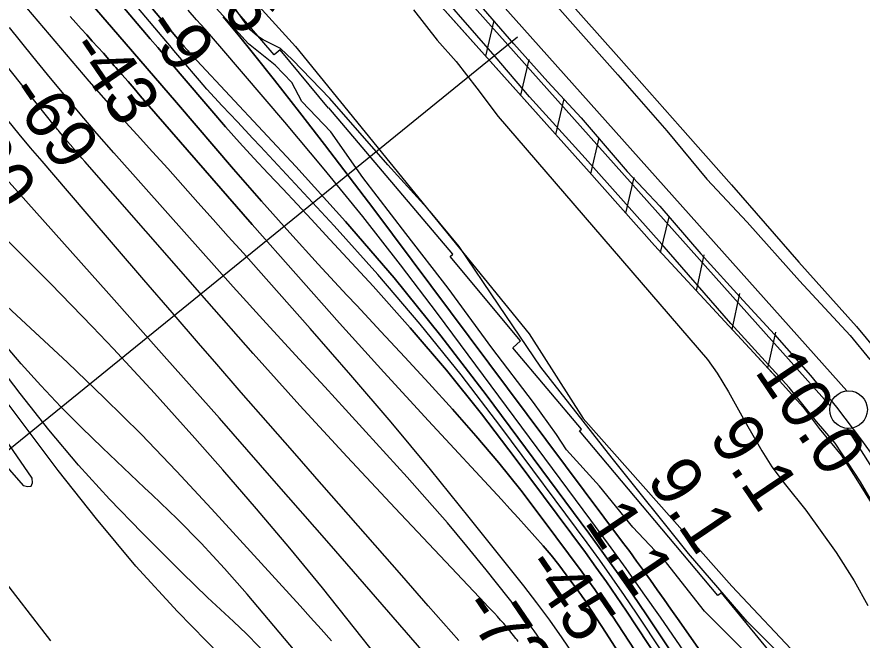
# Model space of a CAD drawing. Extents: x 3704301 to 3742427, y 506229 to 532009.
# Drawn here: x 3730964 to 3732090, y 515255 to 516084 of the extents above; entities that cross this region are included whole.
import ezdxf

# ---------------------------------------------------------------- set-up
doc = ezdxf.new("R2010")
doc.units = 0
for name, color, linetype in [('V-FLOD-BASE', 7, 'Continuous'), ('V-LEVE-TOET', 7, 'Continuous'), ('V-RAIL-TRAK', 7, 'Continuous'), ('V-RIVR-EDGE', 7, 'Continuous'), ('V-RIVR-RANG', 7, 'Continuous'), ('V-RRAP-FSHR', 7, 'Continuous'), ('V-RRAP-RVMT', 7, 'Continuous'), ('V-SITE-VEGE', 7, 'Continuous'), ('V-SURV-LINE', 7, 'Continuous'), ('V-TOPO-DPTH', 7, 'Continuous'), ('V-TOPO-MAJR', 7, 'Continuous'), ('V-TOPO-MINR', 7, 'Continuous'), ('V-TOPO-WATR', 7, 'Continuous')]:
    doc.layers.add(name, color=color, linetype=linetype)

msp = doc.modelspace()

# ---------------------------------------------------------------- linework, layer by layer
at = {"layer": 'V-FLOD-BASE'}
for points in [[(3731626, 516048.6), (3731547.9, 516139), (3731446.9, 516251), (3731367.8, 516341.1), (3731268.4, 516451.8), (3731192.6, 516535.5), (3731097.8, 516642), (3731023.3, 516724.5), (3730946.5, 516811), (3730874.2, 516891.6), (3730814.8, 516958.1), (3730712.4, 517072.4)], [(3731626, 516048.6), (3731670.9, 515997.9), (3731715.4, 515949.9), (3731776.7, 515878.6), (3731820.3, 515832.5), (3731874.8, 515769.1), (3731931.2, 515706.7), (3731972.9, 515661.5), (3732021, 515607), (3732055.4, 515565.1), (3732088.8, 515520.8), (3732111.7, 515489.2)]]:
    msp.add_lwpolyline(points, dxfattribs=at)
at = {"layer": 'V-LEVE-TOET'}
for points in [[(3731601.1, 516031.7), (3731500.4, 516147.5), (3731354.7, 516311.8), (3731255, 516421.4), (3731169.5, 516519.3), (3731090.1, 516611.7), (3731026.8, 516683.1), (3730931, 516789.4), (3730842.7, 516889.8), (3730750.2, 516989.2), (3730672.1, 517072.9)], [(3731625.6, 516164.3), (3731704.2, 516074.7), (3731764.3, 516007.3), (3731829.7, 515932.8), (3731882.7, 515868.6), (3731936.3, 515811), (3732006.1, 515732.9), (3732073.7, 515660.2), (3732100, 515628.5)], [(3732123.9, 515402.9), (3732087.6, 515465.6), (3732053.5, 515516.9), (3732028.9, 515545.8), (3731992.5, 515590.9), (3731914.8, 515676.1), (3731822.7, 515781.8), (3731720.9, 515896.5), (3731646.7, 515978.1), (3731601.1, 516031.7)]]:
    msp.add_lwpolyline(points, dxfattribs=at)
at = {"layer": 'V-RAIL-TRAK'}
msp.add_lwpolyline([(3731626.3, 516186.9), (3731693.4, 516112.1), (3731765.6, 516030.3), (3731847.4, 515937.9), (3731915.5, 515860.8), (3732005.5, 515758.1), (3732081.9, 515672.2), (3732123, 515622.9), (3732149, 515590.9), (3732171.8, 515558.9), (3732198.7, 515518.6), (3732222.3, 515478.2), (3732253.2, 515417.6), (3732283.9, 515344.9), (3732310.6, 515274.6)], dxfattribs=at)
at = {"layer": 'V-RIVR-EDGE'}
msp.add_lwpolyline([(3732104.7, 515038.1), (3732085.6, 515074.8), (3732039.5, 515121.1), (3731982.6, 515184.3), (3731940.1, 515233), (3731879.6, 515293.2), (3731829.3, 515357.6), (3731784.4, 515405.1), (3731740.1, 515459.8), (3731695.8, 515508), (3731682.7, 515528.4), (3731652.2, 515571.1), (3731596.5, 515643.9), (3731538.5, 515723.3), (3731482.2, 515796.1), (3731424.8, 515870.6), (3731382.3, 515931.4), (3731343.4, 515971.7), (3731330.2, 515997), (3731308.1, 516020.4), (3731272.7, 516048.7), (3731229.6, 516096.3)], dxfattribs=at)
at = {"layer": 'V-RIVR-RANG'}
msp.add_line((3731630.9, 516057.4), (3730698.9, 515301.5), dxfattribs=at)
at = {"layer": 'V-RRAP-FSHR'}
for p, q in [((3731588.5, 516032.3), (3731599.7, 516079.8)), ((3731635.1, 515980.1), (3731646.3, 516027.6)), ((3731681.8, 515927.9), (3731693, 515975.4)), ((3731728.4, 515875.7), (3731739.6, 515923.3)), ((3731774.8, 515823.3), (3731786.2, 515870.7)), ((3731821.2, 515770.8), (3731832.6, 515818.3)), ((3731869, 515719.7), (3731879.3, 515767.5)), ((3731916.6, 515668.4), (3731926.9, 515716.2)), ((3731964.1, 515617), (3731974.7, 515664.6))]:
    msp.add_line(p, q, dxfattribs=at)
for points in [[(3728375.2, 519413.9), (3728628.3, 519198.5), (3728935, 518889), (3729129.2, 518673.7), (3729606.2, 518118.8), (3730066.7, 517548.2), (3730245.3, 517326), (3730418.1, 517045.6), (3730846.6, 516582.7), (3731335, 516045.1), (3731646.1, 515662.6), (3731718.2, 515549.8), (3731915.9, 515326.4), (3732101.8, 515129.6), (3732254.4, 514887.2), (3732308.2, 514750.9), (3732346.4, 514649.9)], [(3728944, 519201.1), (3729180.2, 518889.5), (3729518.2, 518459.2), (3729988, 517859), (3730041, 517788.3), (3730108.9, 517706.2), (3730206.5, 517579.7), (3730263.3, 517517.6), (3730469.4, 517282.8), (3730596.8, 517146.9), (3730778.2, 516949.7), (3730825.1, 516900.5), (3730912.1, 516803.1), (3731130, 516556.6), (3731424.4, 516215.9), (3731722.4, 515882.4), (3731813, 515780.1), (3731945.6, 515637.3), (3731984.2, 515595), (3732011, 515564.7), (3732032.5, 515536.4), (3732061.7, 515501.1), (3732081.3, 515470.3), (3732103.7, 515433.9)], [(3731511.9, 516118.1), (3731722.4, 515882.4), (3731813, 515780.1), (3731945.6, 515637.3), (3731976.9, 515602.9)]]:
    msp.add_lwpolyline(points, dxfattribs=at)
at = {"layer": 'V-RRAP-RVMT'}
for p, q in [((3731306.8, 516034), (3731227.6, 516125.9)), ((3731314.8, 516040.8), (3731306.8, 516034)), ((3731379.2, 515963.1), (3731314.8, 516040.8)), ((3731379.7, 515963.5), (3731379.2, 515963.1)), ((3731544.7, 515768.4), (3731379.7, 515963.5)), ((3731541.1, 515765.3), (3731544.7, 515768.4)), ((3731634.9, 515653.1), (3731541.1, 515765.3)), ((3731624.6, 515644), (3731634.9, 515653.1)), ((3731715.9, 515535.6), (3731624.6, 515644)), ((3731713.1, 515533.3), (3731715.9, 515535.6)), ((3731897.5, 515314.3), (3731713.1, 515533.3)), ((3730937.4, 515346), (3731009.1, 515253.8)), ((3731902.3, 515317.9), (3731897.5, 515314.3)), ((3731992.1, 515208.7), (3731902.3, 515317.9))]:
    msp.add_line(p, q, dxfattribs=at)
at = {"layer": 'V-SITE-VEGE'}
for points in [[(3731315, 516042.4), (3731292.2, 516054), (3731284.7, 516058.9), (3731274.7, 516067.4), (3731246.8, 516107.4)], [(3731492.4, 516093.9), (3731523.7, 516053.6), (3731549, 516025.3), (3731576.7, 515989.4), (3731604.8, 515951.9), (3731883.8, 515628.4), (3731896.5, 515610.3), (3731911.8, 515585.1), (3731933.7, 515545.3), (3731956.2, 515506.8), (3731969.2, 515485.5), (3731987.7, 515461.5), (3732014.8, 515427.8), (3732055.2, 515371.2), (3732079, 515333.7), (3732097.1, 515301)], [(3732099.4, 515110.8), (3732088.9, 515123.1), (3732055.4, 515160.1), (3731936.3, 515279.5), (3731858.5, 515370.2), (3731756.6, 515497.2), (3731661.7, 515618.3), (3731605.7, 515700.5), (3731552.9, 515778.7), (3731514.5, 515825.2), (3731458.2, 515887.6), (3731380.8, 515975.7), (3731331.1, 516027.5), (3731315, 516042.4)]]:
    msp.add_lwpolyline(points, dxfattribs=at)
at = {"layer": 'V-SURV-LINE'}
for points in [[(3730296.8, 517571.8), (3732069.3, 515586.5)], [(3732047, 515566.5), (3730274.4, 517551.8)], [(3732157.7, 515397.9), (3732069.5, 515536.7)]]:
    msp.add_lwpolyline(points, dxfattribs=at)
msp.add_circle((3732071.5, 515561.6), 25, dxfattribs=at)
at = {"layer": 'V-TOPO-DPTH'}
for points in [[(3730966.4, 516307.2), (3731182.9, 516049.8), (3731183.8, 516048.7), (3731184.7, 516047.7), (3731185.6, 516046.7), (3731186.5, 516045.6), (3731190.5, 516040.9), (3731192.1, 516039.1), (3731193.7, 516037.2), (3731195.3, 516035.5), (3731197, 516033.7), (3731198.7, 516031.9), (3731200.4, 516030.2), (3731202, 516028.4), (3731203.7, 516026.6), (3731335.6, 515885.4), (3731401.9, 515811.9), (3731466.5, 515737), (3731528.5, 515660), (3731588.8, 515581.5), (3731725.6, 515397.1), (3731745.3, 515370.2), (3731764.7, 515343.1), (3731783.7, 515315.7), (3731802.4, 515288.2), (3732290.2, 514557.9)], [(3732290.2, 514557.9), (3731802.4, 515288.2), (3731783.7, 515315.7), (3731764.7, 515343.1), (3731745.3, 515370.2), (3731725.6, 515397.1), (3731588.8, 515581.5), (3731528.5, 515660), (3731466.5, 515737), (3731401.9, 515811.9), (3731335.6, 515885.4), (3731203.7, 516026.6), (3731202, 516028.4), (3731200.4, 516030.2), (3731198.7, 516031.9), (3731197, 516033.7), (3731195.3, 516035.5), (3731193.7, 516037.2), (3731192.1, 516039.1), (3731190.5, 516040.9), (3731186.5, 516045.6), (3731185.6, 516046.7), (3731184.7, 516047.7), (3731183.8, 516048.7), (3731182.9, 516049.8), (3730966.4, 516307.2)], [(3732007.4, 514942.3), (3731775.8, 515293.2), (3731762.5, 515312.9), (3731749.1, 515332.5), (3731735.2, 515351.9), (3731721.2, 515371.2), (3731627.8, 515497), (3731582.6, 515556), (3731536.1, 515614), (3731487.8, 515670.5), (3731438.4, 515725.9), (3731375.6, 515794), (3731356.6, 515814.6), (3731337.4, 515835.2), (3731318.1, 515855.6), (3731298.8, 515876), (3731279.6, 515896.5), (3731260.6, 515917.2), (3731242, 515938.2), (3731223.6, 515959.4), (3731181.5, 516008.7), (3731171.6, 516020.4), (3731161.6, 516032), (3731151.7, 516043.7), (3731141.8, 516055.4), (3731013.2, 516207)], [(3731013.2, 516207), (3731141.8, 516055.4), (3731151.7, 516043.7), (3731161.6, 516032), (3731171.6, 516020.4), (3731181.5, 516008.7), (3731223.6, 515959.4), (3731242, 515938.2), (3731260.6, 515917.2), (3731279.6, 515896.5), (3731298.8, 515876), (3731318.1, 515855.6), (3731337.4, 515835.2), (3731356.6, 515814.6), (3731375.6, 515794), (3731438.4, 515725.9), (3731487.8, 515670.5), (3731536.1, 515614), (3731582.6, 515556), (3731627.8, 515497), (3731721.2, 515371.2), (3731735.2, 515351.9), (3731749.1, 515332.5), (3731762.5, 515312.9), (3731775.8, 515293.2), (3732007.4, 514942.3)], [(3731830.7, 515174), (3731749.5, 515298.3), (3731741.5, 515310.2), (3731733.5, 515322), (3731725.2, 515333.6), (3731716.8, 515345.2), (3731663.6, 515416.8), (3731635, 515454.2), (3731605.8, 515490.9), (3731575.4, 515526.7), (3731544.3, 515562), (3731512.6, 515596.7), (3731480.8, 515631.3), (3731448.8, 515665.8), (3731416.6, 515700.1), (3731403.7, 515713.9), (3731365.4, 515755.3), (3731327.4, 515797), (3731289.9, 515839.2), (3731252.8, 515881.7), (3731176.5, 515970.3), (3731157, 515993), (3731137.5, 516015.7), (3731118.1, 516038.4), (3731098.6, 516061.1), (3731055.9, 516110.9)], [(3731055.9, 516110.9), (3731098.6, 516061.1), (3731118.1, 516038.4), (3731137.5, 516015.7), (3731157, 515993), (3731176.5, 515970.3), (3731252.8, 515881.7), (3731289.9, 515839.2), (3731327.4, 515797), (3731365.4, 515755.3), (3731403.7, 515713.9), (3731416.6, 515700.1), (3731448.8, 515665.8), (3731480.8, 515631.3), (3731512.6, 515596.7), (3731544.3, 515562), (3731575.4, 515526.7), (3731605.8, 515490.9), (3731635, 515454.2), (3731663.6, 515416.8), (3731716.8, 515345.2), (3731725.2, 515333.6), (3731733.5, 515322), (3731741.5, 515310.2), (3731749.5, 515298.3), (3731830.7, 515174)], [(3731764, 515240.4), (3731748.8, 515264.2), (3731723.2, 515303.5), (3731720.6, 515307.5), (3731717.9, 515311.4), (3731715.2, 515315.3), (3731712.4, 515319.2), (3731695.7, 515341.6), (3731685.7, 515354.8), (3731675.4, 515367.7), (3731664.7, 515380.4), (3731653.9, 515392.9), (3731642.8, 515405.2), (3731631.7, 515417.4), (3731620.5, 515429.7), (3731609.3, 515441.8), (3731512.3, 515546.6), (3731452.9, 515611.4), (3731393.9, 515676.5), (3731335.5, 515742.2), (3731277.5, 515808.3), (3731128.5, 515979.6), (3731120.3, 515989), (3731112.2, 515998.4), (3731104, 516007.9), (3731095.8, 516017.3), (3731093.9, 516019.5), (3731086.7, 516027.8), (3731079.4, 516036), (3731072, 516044.2), (3731064.6, 516052.3), (3731057.2, 516060.4), (3731049.8, 516068.5), (3731042.5, 516076.7), (3731035.2, 516085)], [(3731035.2, 516085), (3731042.5, 516076.7), (3731049.8, 516068.5), (3731057.2, 516060.4), (3731064.6, 516052.3), (3731072, 516044.2), (3731079.4, 516036), (3731086.7, 516027.8), (3731093.9, 516019.5), (3731095.8, 516017.3), (3731104, 516007.9), (3731112.2, 515998.4), (3731120.3, 515989), (3731128.5, 515979.6), (3731277.5, 515808.3), (3731335.5, 515742.2), (3731393.9, 515676.5), (3731452.9, 515611.4), (3731512.3, 515546.6), (3731609.3, 515441.8), (3731620.5, 515429.7), (3731631.7, 515417.4), (3731642.8, 515405.2), (3731653.9, 515392.9), (3731664.7, 515380.4), (3731675.4, 515367.7), (3731685.7, 515354.8), (3731695.7, 515341.6), (3731712.4, 515319.2), (3731715.2, 515315.3), (3731717.9, 515311.4), (3731720.6, 515307.5), (3731723.2, 515303.5), (3731748.8, 515264.2), (3731764, 515240.4)], [(3731239, 516084.5), (3731259.1, 516060), (3731279, 516035.2), (3731307, 516000.1), (3731340.5, 515957.5), (3731373.8, 515914.8), (3731406.7, 515871.7), (3731439.4, 515828.5), (3731770.7, 515385.1), (3731780.1, 515372.5), (3731789.3, 515359.9), (3731798.5, 515347.2), (3731807.7, 515334.5), (3731816.8, 515321.7), (3731825.9, 515308.9), (3731834.9, 515296.1), (3731843.9, 515283.3), (3732306.3, 514624.2)]]:
    msp.add_lwpolyline(points, dxfattribs=at)
at = {"layer": 'V-TOPO-MAJR'}
for points in [[(3731706, 515234.1), (3731690, 515257.9), (3731673.7, 515281.3), (3731656.6, 515304.3), (3731639.1, 515326.9), (3731566.5, 515418), (3731514.7, 515481.9), (3731462.3, 515545.1), (3731408.9, 515607.6), (3731354.8, 515669.4), (3731285.8, 515747.1), (3731265.7, 515769.7), (3731245.6, 515792.3), (3731225.5, 515814.9), (3731205.3, 515837.5), (3731185.2, 515860.1), (3731165, 515882.6), (3731144.7, 515905), (3731124.3, 515927.5), (3731099.7, 515954.6), (3731089.8, 515965.6), (3731080, 515976.6), (3731070.3, 515987.8), (3731060.6, 515999), (3730954.7, 516123.8)], [(3731812.2, 514700.4), (3731524, 515125.8), (3731511.3, 515144.1), (3731498.3, 515162.3), (3731484.9, 515180.2), (3731471.3, 515197.9), (3731413.9, 515270.8), (3731371.1, 515324.3), (3731327.7, 515377.3), (3731283.4, 515429.5), (3731238.5, 515481.3), (3731201, 515523.7), (3731174.2, 515553.7), (3731147.3, 515583.6), (3731120.1, 515613.2), (3731092.7, 515642.7), (3731065, 515671.9), (3731037.1, 515700.9), (3731008.8, 515729.6), (3730980.4, 515758), (3730931.9, 515806.1)], [(3730935.9, 515502.5), (3730972.7, 515460.8), (3730978.8, 515459.2), (3730983.1, 515459.9), (3730984.8, 515464), (3730984.7, 515470.3), (3730780.6, 515767)]]:
    msp.add_lwpolyline(points, dxfattribs=at)
at = {"layer": 'V-TOPO-MINR'}
for points in [[(3732054, 514508.3), (3731544.7, 515193.8), (3731379.8, 515383.4), (3731306.9, 515466.9), (3731233.8, 515550.1), (3731160.3, 515633), (3731086.6, 515715.6), (3730938.8, 515880.7), (3730730.1, 516124), (3730660.5, 516205), (3730590.9, 516286.1), (3730521.3, 516367.2), (3730451.7, 516448.2), (3730347.8, 516569.2), (3730330.1, 516589.7)], [(3731631.7, 515252.9), (3731630.1, 515254.9), (3731628.5, 515257), (3731620.3, 515267.3), (3731616.4, 515272.1), (3731612.4, 515276.8), (3731608.3, 515281.4), (3731604.1, 515286), (3731599.9, 515290.5), (3731595.7, 515295.1), (3731591.4, 515299.6), (3731587.2, 515304.1), (3731467.7, 515430.5), (3731404, 515498.6), (3731341, 515567.2), (3731278.7, 515636.5), (3731217, 515706.3), (3731054.6, 515891.9), (3731050.8, 515896.4), (3731047, 515900.8), (3731043.1, 515905.2), (3731039.3, 515909.6), (3731038.5, 515910.5), (3731035.1, 515914.5), (3731031.7, 515918.5), (3731028.3, 515922.5), (3731024.9, 515926.5), (3731020.8, 515931.5), (3731019.5, 515933.1), (3731018.2, 515934.6), (3731016.9, 515936.2), (3731015.7, 515937.8), (3730720.6, 516308.8)], [(3732290.2, 514557.9), (3731802.4, 515288.2), (3731783.7, 515315.7), (3731764.7, 515343.1), (3731745.3, 515370.2), (3731725.6, 515397.1), (3731588.8, 515581.5), (3731528.5, 515660), (3731466.5, 515737), (3731401.9, 515811.9), (3731335.6, 515885.4), (3731203.7, 516026.6), (3731202, 516028.4), (3731200.4, 516030.2), (3731198.7, 516031.9), (3731197, 516033.7), (3731195.3, 516035.5), (3731193.7, 516037.2), (3731192.1, 516039.1), (3731190.5, 516040.9), (3731186.5, 516045.6), (3731185.6, 516046.7), (3731184.7, 516047.7), (3731183.8, 516048.7), (3731182.9, 516049.8), (3730966.4, 516307.2)], [(3732142.3, 514758.5), (3731789.1, 515290.6), (3731773.1, 515314.3), (3731756.9, 515337.8), (3731740.3, 515361.1), (3731723.4, 515384.1), (3731608.7, 515538.8), (3731555.7, 515607.8), (3731501.3, 515675.5), (3731444.7, 515741.5), (3731386.6, 515806.2), (3731288.6, 515911.9), (3731278.4, 515922.8), (3731268.2, 515933.7), (3731257.9, 515944.6), (3731247.5, 515955.4), (3731237.3, 515966.2), (3731227.2, 515977.2), (3731217.2, 515988.4), (3731207.5, 515999.7), (3731184, 516027.3), (3731178.6, 516033.6), (3731173.3, 516039.9), (3731167.9, 516046.3), (3731162.6, 516052.6), (3730990.3, 516256.6)], [(3732007.4, 514942.3), (3731775.8, 515293.2), (3731762.5, 515312.9), (3731749.1, 515332.5), (3731735.2, 515351.9), (3731721.2, 515371.2), (3731627.8, 515497), (3731582.6, 515556), (3731536.1, 515614), (3731487.8, 515670.5), (3731438.4, 515725.9), (3731375.6, 515794), (3731356.6, 515814.6), (3731337.4, 515835.2), (3731318.1, 515855.6), (3731298.8, 515876), (3731279.6, 515896.5), (3731260.6, 515917.2), (3731242, 515938.2), (3731223.6, 515959.4), (3731181.5, 516008.7), (3731171.6, 516020.4), (3731161.6, 516032), (3731151.7, 516043.7), (3731141.8, 516055.4), (3731013.2, 516207)], [(3731830.7, 515174), (3731749.5, 515298.3), (3731741.5, 515310.2), (3731733.5, 515322), (3731725.2, 515333.6), (3731716.8, 515345.2), (3731663.6, 515416.8), (3731635, 515454.2), (3731605.8, 515490.9), (3731575.4, 515526.7), (3731544.3, 515562), (3731512.6, 515596.7), (3731480.8, 515631.3), (3731448.8, 515665.8), (3731416.6, 515700.1), (3731403.7, 515713.9), (3731365.4, 515755.3), (3731327.4, 515797), (3731289.9, 515839.2), (3731252.8, 515881.7), (3731176.5, 515970.3), (3731157, 515993), (3731137.5, 516015.7), (3731118.1, 516038.4), (3731098.6, 516061.1), (3731055.9, 516110.9)], [(3732133, 514832.1), (3732073.4, 514918.5), (3732013.9, 515005), (3731954.4, 515091.4), (3731894.9, 515177.8), (3731820.9, 515285.3), (3731798.2, 515317.9), (3731775.3, 515350.3), (3731752, 515382.5), (3731728.5, 515414.5), (3731524, 515689.6), (3731474.8, 515754.5), (3731424.6, 515818.7), (3731373.2, 515881.9), (3731320.9, 515944.4), (3731237.1, 516042.5), (3731226, 516055.3), (3731214.8, 516068.1), (3731203.5, 516080.7), (3731192.1, 516093.3)], [(3731764, 515240.4), (3731748.8, 515264.2), (3731723.2, 515303.5), (3731720.6, 515307.5), (3731717.9, 515311.4), (3731715.2, 515315.3), (3731712.4, 515319.2), (3731695.7, 515341.6), (3731685.7, 515354.8), (3731675.4, 515367.7), (3731664.7, 515380.4), (3731653.9, 515392.9), (3731642.8, 515405.2), (3731631.7, 515417.4), (3731620.5, 515429.7), (3731609.3, 515441.8), (3731512.3, 515546.6), (3731452.9, 515611.4), (3731393.9, 515676.5), (3731335.5, 515742.2), (3731277.5, 515808.3), (3731128.5, 515979.6), (3731120.3, 515989), (3731112.2, 515998.4), (3731104, 516007.9), (3731095.8, 516017.3), (3731093.9, 516019.5), (3731086.7, 516027.8), (3731079.4, 516036), (3731072, 516044.2), (3731064.6, 516052.3), (3731057.2, 516060.4), (3731049.8, 516068.5), (3731042.5, 516076.7), (3731035.2, 516085)], [(3731661.7, 515254.4), (3731652.7, 515267.1), (3731643.4, 515279.6), (3731633.8, 515291.9), (3731588.9, 515348.2), (3731563.3, 515379.7), (3731537.3, 515410.9), (3731510.6, 515441.5), (3731483.6, 515471.8), (3731456.3, 515501.8), (3731428.9, 515531.9), (3731401.5, 515561.8), (3731374.1, 515591.8), (3731340.5, 515628.5), (3731296.3, 515676.8), (3731252.3, 515725.3), (3731208.6, 515774.1), (3731165, 515822.9), (3731093.1, 515903.7), (3731070.6, 515929.4), (3731048.4, 515955.2), (3731026.5, 515981.4), (3731004.8, 516007.7), (3730985.3, 516031.7), (3730954.2, 516070.4)], [(3731552.5, 515254.1), (3731512, 515300.5), (3731476.7, 515340.9), (3731441.3, 515381.3), (3731405.9, 515421.6), (3731370.4, 515461.9), (3731369.9, 515462.5), (3731334.2, 515503.1), (3731298.6, 515543.8), (3731263, 515584.6), (3731227.6, 515625.4), (3731208.8, 515647.1), (3731170.9, 515690.8), (3731133.1, 515734.6), (3731095.3, 515778.5), (3731057.6, 515822.4), (3731013.2, 515874.2), (3730997.7, 515892.2), (3730982.4, 515910.3), (3730967.1, 515928.5), (3730952, 515946.8)], [(3731746.1, 514619.1), (3731427.6, 515072.7), (3731417.6, 515086.7), (3731407.3, 515100.5), (3731396.7, 515114.2), (3731385.9, 515127.6), (3731317.7, 515210.9), (3731302.3, 515228.8), (3731286.5, 515246.3), (3731269.8, 515263), (3731252.7, 515279.3), (3731235.3, 515295.3), (3731218, 515311.5), (3731201, 515327.9), (3731184.1, 515344.5), (3731130.4, 515398), (3731087.7, 515442.3), (3731046.3, 515487.8), (3731006.8, 515534.8), (3730968.5, 515583), (3730843.5, 515747.3)], [(3731235.4, 515234.2), (3731178.1, 515292.9), (3731122.6, 515353.3), (3731070, 515416.1), (3731019.2, 515480.5), (3730838.8, 515720.3)], [(3731382.9, 515253.6), (3731369.1, 515269.2), (3731355.2, 515284.7), (3731341.2, 515300.2), (3731223.5, 515429.7), (3731176.9, 515479.7), (3731129.5, 515528.9), (3731080.9, 515577), (3731031.5, 515624.2), (3730951.3, 515698.9)], [(3731742.1, 514696.1), (3731681.4, 514781.3), (3731620.3, 514866.2), (3731559, 514950.9), (3731476.5, 515064.5), (3731456, 515092.1), (3731435.1, 515119.4), (3731413.6, 515146.2), (3731391.7, 515172.7), (3731270.6, 515316), (3731240.4, 515350.3), (3731209.5, 515383.9), (3731177.4, 515416.4), (3731144.4, 515448), (3731134.3, 515457.4), (3731106, 515484), (3731078, 515510.8), (3731050.3, 515538), (3731022.8, 515565.5), (3730996.1, 515593.6), (3730970.1, 515622.4), (3730945.1, 515652)]]:
    msp.add_lwpolyline(points, dxfattribs=at)
at = {"layer": 'V-TOPO-WATR'}
msp.add_lwpolyline([(3732306.3, 514624.2), (3731843.9, 515283.3), (3731834.9, 515296.1), (3731825.9, 515308.9), (3731816.8, 515321.7), (3731807.7, 515334.5), (3731798.5, 515347.2), (3731789.3, 515359.9), (3731780.1, 515372.5), (3731770.7, 515385.1), (3731439.4, 515828.5), (3731406.7, 515871.7), (3731373.8, 515914.8), (3731340.5, 515957.5), (3731307, 516000.1), (3731279, 516035.2), (3731259.1, 516060), (3731239, 516084.5)], dxfattribs=at)

# ---------------------------------------------------------------- texts
at = {"layer": 'V-RIVR-RANG'}
for s, rotation, p in [('7.6', 304.0383, (3731193.1, 516159)), ('-9', 304.0383, (3731131.7, 516071.1)), ('-43', 304.3219, (3731030.6, 516041.5)), ('-69', 304.3219, (3730949.8, 515982.5)), ('-90', 304.3219, (3730866.5, 515927.2)), ('10.0', 304.0183, (3731945.4, 515612.8)), ('9.1', 304.0183, (3731884.2, 515524.8)), ('9.1', 304.0183, (3731801.4, 515468.6)), ('1.1', 304.0183, (3731718.7, 515412.4)), ('-45', 304.3056, (3731637.5, 515353.3)), ('-72', 304.3056, (3731553.8, 515298.4))]:
    msp.add_text(s, height=67, rotation=rotation, dxfattribs=at).set_placement(p)

doc.saveas('drawing.dxf')
